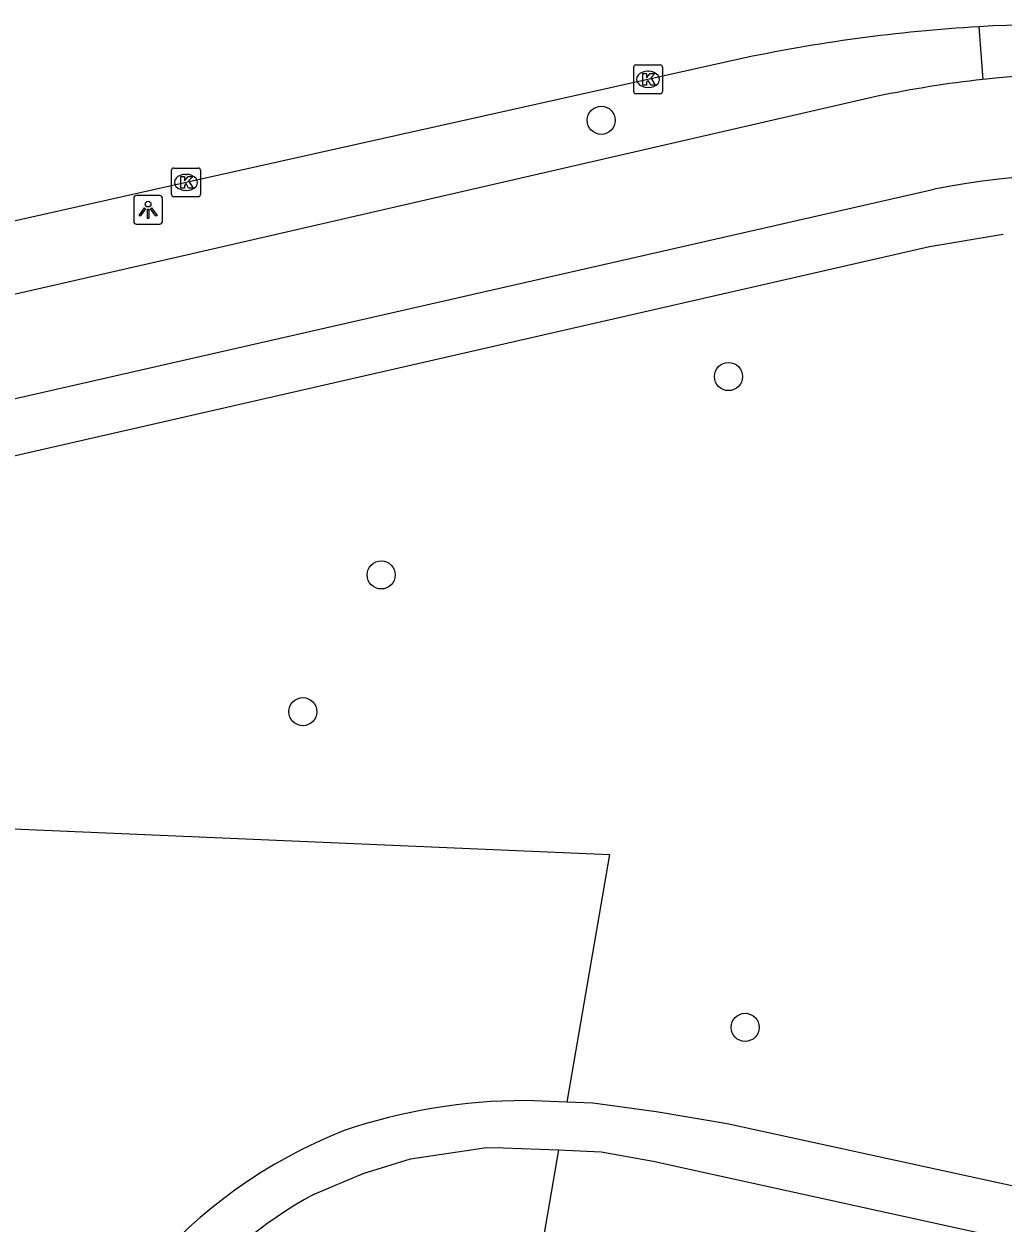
# Model space of a CAD drawing. Extents: x 159822 to 160765, y 380693 to 381634.
# Drawn here: x 160346.91 to 160380.98, y 380857.77 to 380899.51 of the extents above; entities that cross this region are included whole.
import ezdxf

# ---------------------------------------------------------------- set-up
doc = ezdxf.new("R2010")
doc.units = 0
for name, color, linetype in [('IMGEO_Boom', 7, 'Continuous'), ('IMGEO_Fietspad_gesloten', 7, 'Continuous'), ('IMGEO_Kolk', 7, 'Continuous'), ('IMGEO_Lichtpunt', 7, 'Continuous'), ('IMGEO_Loofbos', 7, 'Continuous'), ('IMGEO_Rijbaan_lokaal_gesloten', 7, 'Continuous'), ('IMGEO_Verkeerseiland_groen', 7, 'Continuous'), ('IMGEO_Voetpad_halfverhard', 7, 'Continuous'), ('IMGEO_Voetpad_open', 7, 'Continuous')]:
    doc.layers.add(name, color=color, linetype=linetype)

msp = doc.modelspace()

# ---------------------------------------------------------------- linework, layer by layer
at = {"layer": 'IMGEO_Boom'}
for centre in [(160366.995, 380896.153), (160371.424, 380887.233), (160359.338, 380880.329), (160356.612, 380875.57), (160372.004, 380864.582)]:
    msp.add_circle(centre, 0.489, dxfattribs=at)
at = {"layer": 'IMGEO_Fietspad_gesloten'}
for points in [[(160376.606, 380896.988), (160352.568, 380891.462), (160319.354, 380883.888)], [(160320.208, 380880.44), (160346.402, 380886.427), (160378.583, 380893.751)]]:
    msp.add_lwpolyline(points, dxfattribs=at)
for centre, radius, start, end in [((160384.18, 380861.232), 36.55, 67.9946, 96.1409), ((160384.255, 380860.781), 37.006, 96.1827, 101.9296), ((160384.419, 380863.808), 30.507, 66.999, 101.028)]:
    msp.add_arc(centre, radius, start, end, dxfattribs=at)
at = {"layer": 'IMGEO_Kolk'}
for p, q in [((160368.199, 380898.078), (160369.051, 380898.078)), ((160368.124, 380897.152), (160368.124, 380898.004)), ((160368.612, 380897.858), (160368.637, 380897.858)), ((160369.125, 380898.004), (160369.125, 380897.152)), ((160368.635, 380897.298), (160368.61, 380897.298)), ((160369.051, 380897.078), (160368.199, 380897.078)), ((160352.045, 380893.566), (160352.045, 380894.418)), ((160352.12, 380894.492), (160352.972, 380894.492)), ((160353.046, 380894.418), (160353.046, 380893.566)), ((160352.533, 380894.272), (160352.558, 380894.272)), ((160352.972, 380893.492), (160352.12, 380893.492)), ((160352.556, 380893.712), (160352.531, 380893.712))]:
    msp.add_line(p, q, dxfattribs=at)
for points in [[(160368.199, 380898.078), (160369.051, 380898.078)], [(160368.124, 380897.152), (160368.124, 380898.004)], [(160368.445, 380897.778), (160368.568, 380897.778), (160368.568, 380897.627), (160368.698, 380897.778), (160368.862, 380897.778), (160368.716, 380897.627), (160368.869, 380897.378), (160368.717, 380897.378), (160368.632, 380897.542), (160368.568, 380897.475), (160368.568, 380897.378), (160368.445, 380897.378), (160368.445, 380897.778)], [(160369.125, 380898.004), (160369.125, 380897.152)], [(160369.051, 380897.078), (160368.199, 380897.078)], [(160352.045, 380893.566), (160352.045, 380894.418)], [(160352.12, 380894.492), (160352.972, 380894.492)], [(160353.046, 380894.418), (160353.046, 380893.566)], [(160352.366, 380894.192), (160352.489, 380894.192), (160352.489, 380894.041), (160352.619, 380894.192), (160352.783, 380894.192), (160352.637, 380894.041), (160352.79, 380893.792), (160352.638, 380893.792), (160352.553, 380893.956), (160352.489, 380893.889), (160352.489, 380893.792), (160352.366, 380893.792), (160352.366, 380894.192)], [(160352.972, 380893.492), (160352.12, 380893.492)]]:
    msp.add_lwpolyline(points, dxfattribs=at)
for centre, start, end in [((160368.201, 380898.002), 91.552, 178.448), ((160368.201, 380898.002), 91.552, 178.448), ((160369.049, 380898.002), 1.552, 88.448), ((160369.049, 380898.002), 1.552, 88.448), ((160368.201, 380897.154), 181.552, 268.448), ((160368.201, 380897.154), 181.552, 268.448), ((160369.049, 380897.154), 271.552, 358.448), ((160369.049, 380897.154), 271.552, 358.448), ((160352.122, 380894.416), 91.552, 178.448), ((160352.122, 380894.416), 91.552, 178.448), ((160352.97, 380894.416), 1.552, 88.448), ((160352.97, 380894.416), 1.552, 88.448), ((160352.122, 380893.568), 181.552, 268.448), ((160352.122, 380893.568), 181.552, 268.448), ((160352.97, 380893.568), 271.552, 358.448), ((160352.97, 380893.568), 271.552, 358.448)]:
    msp.add_arc(centre, 0.0765, start, end, dxfattribs=at)
for centre, major_axis, ratio, start_param, end_param in [((160368.611, 380897.578), (-0.387, 0.002), 0.722429, 4.712389, 7.853982), ((160368.636, 380897.578), (-0.39, 0.002), 0.717154, 1.570796, 4.712389), ((160352.532, 380893.992), (-0.387, 0.002), 0.722429, 4.712389, 7.853982), ((160352.557, 380893.992), (-0.39, 0.002), 0.717154, 1.570796, 4.712389)]:
    msp.add_ellipse(centre, major_axis=major_axis, ratio=ratio, start_param=start_param, end_param=end_param, dxfattribs=at)
at = {"layer": 'IMGEO_Lichtpunt'}
for p, q in [((160351.628, 380893.535), (160350.82, 380893.535)), ((160351.628, 380893.535), (160350.82, 380893.535)), ((160350.726, 380893.44), (160350.726, 380892.633)), ((160350.726, 380893.44), (160350.726, 380892.633)), ((160351.722, 380892.633), (160351.722, 380893.44)), ((160351.722, 380892.633), (160351.722, 380893.44)), ((160350.82, 380892.539), (160351.628, 380892.539)), ((160350.82, 380892.539), (160351.628, 380892.539))]:
    msp.add_line(p, q, dxfattribs=at)
for points in [[(160351.1, 380893.104), (160351.139, 380893.076), (160350.951, 380892.814), (160350.913, 380892.841), (160351.1, 380893.104)], [(160351.202, 380893.056), (160351.249, 380893.056), (160351.249, 380892.734), (160351.202, 380892.734), (160351.202, 380893.056)], [(160351.312, 380893.076), (160351.35, 380893.103), (160351.537, 380892.841), (160351.498, 380892.813), (160351.312, 380893.076)]]:
    msp.add_lwpolyline(points, dxfattribs=at)
msp.add_circle((160351.225, 380893.238), 0.0994, dxfattribs=at)
for centre, start, end in [((160350.82, 380893.44), 90, 180), ((160350.82, 380893.44), 90, 180), ((160351.628, 380893.44), 0, 90), ((160351.628, 380893.44), 0, 90), ((160350.82, 380892.633), 180, 270), ((160350.82, 380892.633), 180, 270), ((160351.628, 380892.633), 270, 0), ((160351.628, 380892.633), 270, 360)]:
    msp.add_arc(centre, 0.0946, start, end, dxfattribs=at)
at = {"layer": 'IMGEO_Loofbos'}
for points in [[(160291.864, 380868.941), (160293.91, 380866.083), (160302.32, 380864.049), (160314.904, 380863.841), (160320.092, 380864.148), (160344.902, 380871.56), (160367.28, 380870.601), (160365.797, 380861.977)], [(160365.512, 380860.318), (160355.069, 380799.57), (160339.004, 380799.663)]]:
    msp.add_lwpolyline(points, dxfattribs=at)
at = {"layer": 'IMGEO_Rijbaan_lokaal_gesloten'}
msp.add_lwpolyline([(160371.741, 380898.273), (160352.546, 380893.993), (160338.954, 380890.941), (160333.574, 380889.721)], dxfattribs=at)
for centre, radius, start, end in [((160383.444, 380843.332), 56.173, 93.3766, 102.0245), ((160383.442, 380843.214), 56.292, 85.401, 93.3683)]:
    msp.add_arc(centre, radius, start, end, dxfattribs=at)
at = {"layer": 'IMGEO_Verkeerseiland_groen'}
msp.add_lwpolyline([(160380.135, 380899.408), (160380.27, 380897.572)], dxfattribs=at)
at = {"layer": 'IMGEO_Voetpad_halfverhard'}
for points in [[(160365.797, 380861.977), (160364.357, 380862.036)], [(160393.271, 380856.456), (160371.381, 380861.23), (160368.909, 380861.646), (160366.707, 380861.94), (160365.797, 380861.977)], [(160357.008, 380858.778), (160358.713, 380859.501), (160360.359, 380860.004), (160363.008, 380860.406), (160363.599, 380860.389), (160365.512, 380860.318)], [(160365.512, 380860.318), (160366.988, 380860.245), (160368.799, 380859.927), (160370.646, 380859.523), (160392.731, 380854.669)]]:
    msp.add_lwpolyline(points, dxfattribs=at)
for centre, radius, start, end in [((160364.403, 380842.147), 19.889, 90.1337, 108.6199), ((160364.512, 380844.66), 17.566, 111.5744, 167.1988), ((160364.37, 380845.24), 15.411, 118.5379, 164.4032)]:
    msp.add_arc(centre, radius, start, end, dxfattribs=at)
at = {"layer": 'IMGEO_Voetpad_open'}
msp.add_lwpolyline([(160319.722, 380878.316), (160343.498, 380883.777), (160378.42, 380891.755), (160380.977, 380892.193)], dxfattribs=at)

doc.saveas('drawing.dxf')
